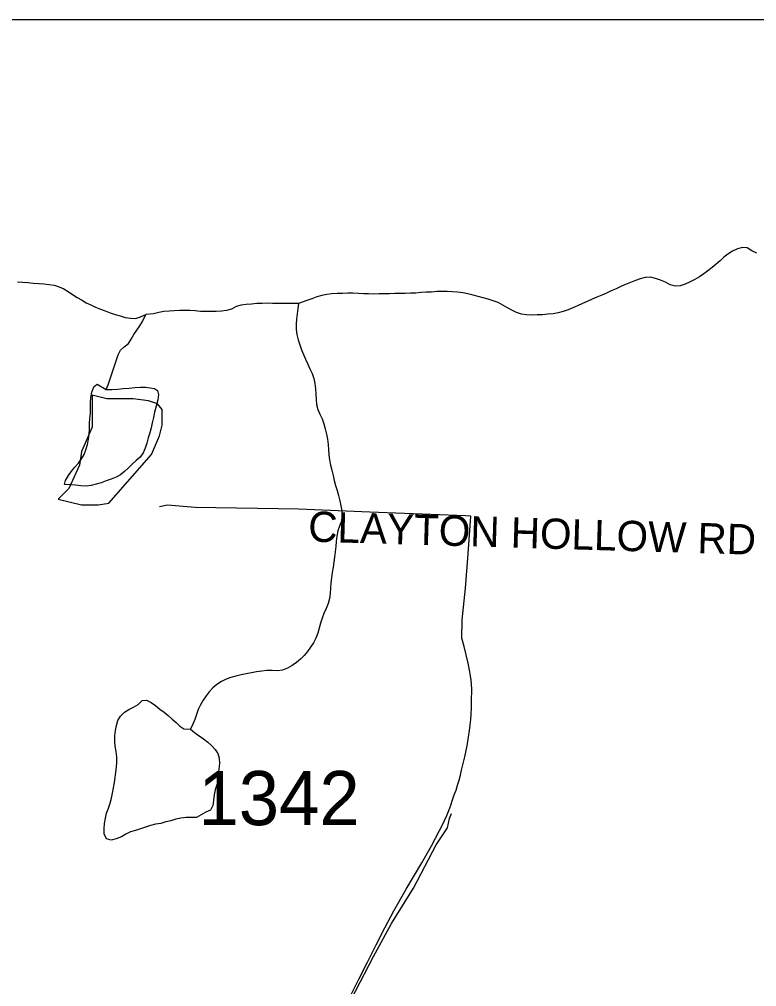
# Model space of a CAD drawing. Extents: x 1950930 to 2061844, y 904556 to 1017002.
# Drawn here: x 1994026 to 1996338, y 980013 to 983048 of the extents above; entities that cross this region are included whole.
import ezdxf

# ---------------------------------------------------------------- set-up
doc = ezdxf.new("R2010")
doc.units = 0
for name, color, linetype in [('Exist Hydrographic Lake Shore', 7, 'Continuous'), ('Exist Hydrographic Misc Water Feature', 7, 'Continuous'), ('Exist Road Non-System Type 51', 7, 'Continuous'), ('Exist Road Non-System Type 51 Label', 7, 'Continuous'), ('Exist Road Secondary Type 51 Attributed', 7, 'Continuous'), ('Exist Road Secondary Type 51 Number Label', 7, 'Continuous'), ('Map Preparation Inset Cut Line', 7, 'Continuous')]:
    doc.layers.add(name, color=color, linetype=linetype)

msp = doc.modelspace()

# ---------------------------------------------------------------- linework, layer by layer
at = {"layer": 'Exist Hydrographic Lake Shore'}
msp.add_lwpolyline([(1994254.5, 981869.1), (1994254.5, 981768.3), (1994220.9, 981692), (1994214.8, 981649.3), (1994181.2, 981576), (1994147.6, 981542.4), (1994220.9, 981524.1), (1994272.8, 981524.1), (1994306.4, 981530.2), (1994440.7, 981682.9), (1994465.1, 981740.9), (1994474.3, 981774.5), (1994474.3, 981823.3), (1994459, 981841.6), (1994431.5, 981850.8), (1994382.7, 981856.9), (1994300.2, 981856.9)], close=True, dxfattribs=at)
at = {"layer": 'Exist Hydrographic Misc Water Feature'}
for points in [[(1996338.7, 982314.5), (1996323.5, 982321.4), (1996309, 982330.7), (1996294, 982331.8), (1996278.2, 982327.2), (1996263, 982320.2), (1996248.3, 982311.4), (1996235.8, 982301.9), (1996223.7, 982289.8), (1996211.4, 982279.4), (1996198.6, 982269), (1996185.7, 982258.6), (1996172.6, 982249), (1996158.9, 982239.5), (1996144.5, 982231.6), (1996129.7, 982223.7), (1996114.4, 982216.6), (1996098.8, 982212), (1996083.4, 982210.7), (1996067.6, 982215.1), (1996052, 982222.8), (1996036.6, 982228.9), (1996021.3, 982235), (1996005.5, 982238.5), (1995988.7, 982238.1), (1995972.9, 982233.5), (1995957.9, 982228.1), (1995942.5, 982221.8), (1995927.4, 982215.6), (1995912.4, 982209.3), (1995897.4, 982202.2), (1995882.2, 982196), (1995867.5, 982188.9), (1995852.3, 982181.8), (1995837.1, 982175.6), (1995822.2, 982169.3), (1995807, 982162.3), (1995792, 982156), (1995776.8, 982148.9), (1995761.9, 982142.7), (1995746.9, 982136.4), (1995731.1, 982131), (1995715.7, 982126.4), (1995699.7, 982123.5), (1995683.1, 982122.2), (1995666.5, 982120.8), (1995650.1, 982120.3), (1995633.5, 982119.9), (1995616.9, 982120.2), (1995600.9, 982123), (1995585.5, 982127.5), (1995571, 982135.2), (1995556.6, 982142.9), (1995541.9, 982151.4), (1995527.3, 982159.1), (1995512.1, 982164.3), (1995496.5, 982169.5), (1995480.8, 982174), (1995464.8, 982178.4), (1995448.8, 982182.8), (1995432.6, 982186.5), (1995416.4, 982189.2), (1995400.2, 982191.3), (1995384, 982193.1), (1995367.8, 982193.5), (1995351.4, 982193.8), (1995335.2, 982193.3), (1995318.6, 982192.1), (1995301.9, 982191.6), (1995285.5, 982190.3), (1995269.1, 982189), (1995252.7, 982188.5), (1995236.1, 982188), (1995219.7, 982187.6), (1995203.5, 982187.1), (1995186.9, 982186.6), (1995170.5, 982186.2), (1995154.3, 982186.5), (1995137.9, 982185.9), (1995121.5, 982186.3), (1995105.1, 982186.7), (1995088.5, 982187.9)], [(1994020.2, 982223.9), (1994036.6, 982222.8), (1994053, 982221.6), (1994069.6, 982220.4), (1994086.2, 982219.3), (1994102.8, 982218.1), (1994119, 982216.2), (1994135, 982213.3), (1994150.4, 982208.9), (1994165.1, 982202), (1994179.3, 982193.5), (1994193, 982184.2), (1994207, 982174.9), (1994221.1, 982167.2), (1994235.5, 982158.7), (1994250, 982151.8), (1994265, 982145), (1994280.2, 982138.1), (1994295.3, 982132.9), (1994310.9, 982126.9), (1994326.5, 982121.6), (1994342.1, 982117.2), (1994358.1, 982112.7), (1994374.3, 982109.9), (1994390.5, 982109.6), (1994406.3, 982114.2), (1994422.9, 982121.3)], [(1995088.5, 982187.9), (1995072.3, 982188.2), (1995055.9, 982188.5), (1995039.5, 982188), (1995022.9, 982187.6), (1995006.5, 982186.3), (1994990.3, 982184.1), (1994974.3, 982181.1), (1994958.5, 982176.6), (1994942.9, 982171.2), (1994927.5, 982165.7), (1994901.9, 982156.4)], [(1994901.9, 982156.4), (1994885.7, 982155.9), (1994869.3, 982156.3), (1994852.9, 982156.6), (1994836.5, 982156.1), (1994820.1, 982156.5), (1994803.7, 982156.8), (1994787.3, 982156.3), (1994770.9, 982155.8), (1994754.3, 982154.6), (1994737.8, 982153.2), (1994721.7, 982151.1), (1994705.9, 982146.6), (1994691.5, 982138.6), (1994675.7, 982134.1), (1994659.5, 982131.9), (1994643.1, 982130.6), (1994626.7, 982130.9), (1994610.3, 982131.3), (1994593.9, 982131.6), (1994577.5, 982132.7), (1994561.1, 982133.9), (1994544.7, 982134.3), (1994528.3, 982134.6), (1994511.9, 982133.3), (1994495.7, 982132), (1994479.3, 982130.7), (1994463.3, 982127.8), (1994447.1, 982124), (1994422.9, 982121.3)], [(1994901.9, 982156.4), (1994899, 982140), (1994896.8, 982123.7), (1994895.3, 982107.3), (1994894.1, 982090.9), (1994894.5, 982074.5), (1994896.6, 982058.9), (1994900.7, 982042.4), (1994905.6, 982026.7), (1994910.9, 982010.9), (1994916.9, 981996.1), (1994923.4, 981981.2), (1994930.4, 981966.2), (1994937.4, 981951.4), (1994944.3, 981936.5), (1994949.7, 981920.8), (1994953.2, 981905.1), (1994955, 981888.6), (1994956, 981872.2), (1994956.6, 981855.8), (1994957.9, 981839.3), (1994961.8, 981823.7), (1994968.3, 981808.8), (1994975.5, 981793.9), (1994981.2, 981778.2), (1994985.6, 981762.5), (1994989.2, 981746), (1994992.7, 981730.3), (1994995, 981713.9), (1994995.6, 981697.5), (1994996.2, 981681), (1994998.5, 981665.4), (1995002.2, 981648.9), (1995006.1, 981633.2), (1995009.7, 981616.8), (1995013.6, 981601.1), (1995017.5, 981585.3), (1995022.3, 981569.7), (1995027, 981554), (1995030.9, 981537.6), (1995034.6, 981521.9), (1995037.6, 981505.4), (1995038.9, 981489), (1995036.4, 981473.5), (1995030.3, 981457.9), (1995024.5, 981442.5), (1995021.2, 981426.1), (1995019.6, 981409.7), (1995018.2, 981393.4), (1995016.5, 981377), (1995014.7, 981360.6), (1995012, 981344.3), (1995009.7, 981328.7), (1995007.1, 981312.4), (1995004.8, 981296), (1995003, 981279.7), (1995002, 981263.3), (1995000.5, 981246.9), (1994998.3, 981230.5), (1994994, 981215), (1994987.8, 981199.5), (1994981.2, 981184.2), (1994975.3, 981169.5), (1994970.8, 981153.2), (1994966.7, 981137.6), (1994961.8, 981122.2), (1994955.4, 981106.7), (1994948, 981092.1), (1994939.2, 981078.4), (1994929.8, 981064.6), (1994919.3, 981051.7), (1994907.8, 981040.4), (1994894.9, 981030), (1994881.2, 981020.4), (1994866.6, 981012.5), (1994851.7, 981006.3), (1994835.7, 981004.2), (1994819.1, 981004.5), (1994802.2, 981004.8), (1994786, 981002.8), (1994769.8, 981000.6), (1994753.6, 980997.7), (1994737.4, 980994.8), (1994721.4, 980990.9), (1994705.2, 980987.2), (1994689.5, 980982.6), (1994674.3, 980977.2), (1994659.7, 980970.1), (1994645.8, 980960.6), (1994633.3, 980950.1), (1994621.8, 980938.1), (1994611.7, 980925.1), (1994602.5, 980911.3), (1994594.3, 980896.8), (1994587.1, 980882.1), (1994581.8, 980866.6), (1994576.3, 980851.2), (1994569.9, 980836.6), (1994562.7, 980821.1)], [(1994298.6, 981885.9), (1994304, 981901.3), (1994309.5, 981916.8), (1994315, 981932.3), (1994320.4, 981947.8), (1994325.5, 981964.1), (1994330.6, 981979.6), (1994336.4, 981995), (1994343.3, 982009.7), (1994355.2, 982020.1), (1994368.1, 982030.5), (1994376.8, 982044.3), (1994385.2, 982058.8), (1994394.4, 982072.6), (1994404.2, 982085.6), (1994412.6, 982099.3), (1994422.9, 982121.3)], [(1994298.6, 981885.9), (1994315.6, 981886.4), (1994333.5, 981887.6), (1994351.7, 981889.6), (1994370.2, 981890.9), (1994388.2, 981893), (1994405.9, 981893.4), (1994421.9, 981894), (1994436.6, 981892), (1994449.5, 981889.2), (1994459.6, 981883.3), (1994462.7, 981871), (1994460.4, 981853.8), (1994455.1, 981834.2), (1994449.8, 981815.4), (1994446.3, 981798.3), (1994442.8, 981782), (1994439.3, 981766.4), (1994435, 981750.1), (1994430.3, 981734.6), (1994426, 981718.2), (1994420.6, 981702.8), (1994414.1, 981688.2), (1994404.6, 981674.4), (1994392.5, 981663.2), (1994380.2, 981652), (1994368.1, 981640.7), (1994356, 981629.5), (1994343.3, 981619.1), (1994329.4, 981611.2), (1994314.4, 981604.9), (1994298.6, 981599.5), (1994282.8, 981594.1), (1994267.3, 981589.4), (1994251.3, 981584.9), (1994235.1, 981583.6), (1994218.7, 981583.9), (1994202.3, 981585.9), (1994185, 981587.1), (1994168, 981588.2), (1994170.3, 981600.5), (1994179.7, 981616.7), (1994189.7, 981630.5), (1994200.4, 981642.6), (1994211.3, 981655.5), (1994221.1, 981668.4), (1994229.1, 981682.1), (1994234.9, 981697.6), (1994239.2, 981713.9), (1994242.6, 981730.3), (1994244.9, 981745.8), (1994245.5, 981763.1), (1994245.7, 981779.4), (1994247.2, 981795.8), (1994248.8, 981812.2), (1994249.4, 981828.5), (1994249, 981845), (1994249.8, 981861.3), (1994253.3, 981877.8), (1994259.7, 981894.9), (1994269.9, 981902.9), (1994298.6, 981885.9)], [(1994562.7, 980821.1), (1994575.7, 980810.1), (1994589.4, 980800.1), (1994603.1, 980790), (1994616.7, 980779.8), (1994629.2, 980768.8), (1994639.6, 980757.1), (1994648, 980744.7), (1994652.5, 980729.8), (1994653.4, 980713.4), (1994652.1, 980696.1), (1994649.9, 980679), (1994648, 980661.8), (1994645, 980646.3), (1994640.4, 980630), (1994636.6, 980614.5), (1994634.9, 980597.2), (1994632.9, 980580.9), (1994625.9, 980567.2), (1994610.7, 980560.1), (1994595.7, 980552.1), (1994582, 980544.2), (1994565.6, 980543.8), (1994549, 980544.1), (1994532.8, 980541.9), (1994516.8, 980538.1), (1994501, 980533.6), (1994485.2, 980529.8), (1994469.2, 980525.2), (1994453, 980522.3), (1994437.2, 980518.5), (1994421.7, 980513), (1994406.3, 980507.7), (1994390.3, 980503.1), (1994374.5, 980498.5), (1994359.9, 980491.4), (1994346, 980482.7), (1994330, 980476.4), (1994313.8, 980472.6), (1994299.4, 980477), (1994291.9, 980492), (1994291.7, 980508.4), (1994293.3, 980524.7), (1994296.2, 980541.9), (1994299.7, 980557.4), (1994305.2, 980572.9), (1994310.9, 980588.4), (1994315, 980604.8), (1994318.5, 980620.3), (1994321.4, 980636.6), (1994324.1, 980653), (1994326.5, 980669.3), (1994328.8, 980685.7), (1994330.8, 980701.3), (1994331.8, 980717.7), (1994331.4, 980734), (1994329.4, 980750.5), (1994326.9, 980767), (1994325.3, 980783.4), (1994325.7, 980799.8), (1994327.5, 980816.2), (1994330.6, 980832.5), (1994335.3, 980848), (1994343.7, 980861.7), (1994355.6, 980873.8), (1994369.2, 980882.5), (1994384.1, 980889.6), (1994398.5, 980898.4), (1994411.6, 980911.2), (1994425.1, 980911.8), (1994438.9, 980905), (1994452.8, 980894.8), (1994466.4, 980883.9), (1994479.9, 980873.7), (1994492.6, 980863.7), (1994505.1, 980852.7), (1994517.4, 980841.7), (1994529.1, 980830), (1994542, 980821.5), (1994562.7, 980821.1)]]:
    msp.add_lwpolyline(points, dxfattribs=at)
at = {"layer": 'Exist Road Non-System Type 51'}
for points in [[(1995425.1, 981489.9), (1995124.9, 981501.8), (1994902.4, 981511.5), (1994576.9, 981515.7), (1994490.6, 981524), (1994465.5, 981518.4)], [(1995049.4, 979954.7), (1995091, 980036.2), (1995117.5, 980090.3), (1995144.6, 980144.1), (1995172.2, 980197.6), (1995200.5, 980250.8), (1995238.8, 980318.8), (1995288, 980401.1), (1995318.6, 980454.9), (1995343.5, 980503.1), (1995351.8, 980518.4), (1995359.5, 980534.1), (1995366.8, 980550), (1995373.2, 980566.2), (1995379, 980582.7), (1995384.2, 980599.4), (1995390.1, 980614.6), (1995395.6, 980629.9), (1995400.6, 980645.4), (1995405.2, 980661.1), (1995409.2, 980676.8), (1995413.1, 980692.7), (1995418.4, 980713.2), (1995423.2, 980733.7), (1995427.8, 980754.4), (1995431.6, 980775.2), (1995435.1, 980796.1), (1995438, 980817), (1995440.1, 980834.3), (1995441.8, 980851.5), (1995443, 980868.8), (1995443.8, 980886.1), (1995444.2, 980903.4), (1995444.2, 980920.8), (1995444.9, 980934.2), (1995445, 980947.7), (1995444.4, 980961.1), (1995443.1, 980974.5), (1995441.1, 980987.9), (1995438.5, 981001.1), (1995433.4, 981027.7), (1995427.5, 981054.2), (1995420.9, 981080.5), (1995413.6, 981106.6), (1995414.5, 981163.6), (1995425, 981263), (1995433.8, 981371.2), (1995442.1, 981489.2), (1995425.1, 981489.9)]]:
    msp.add_lwpolyline(points, dxfattribs=at)
at = {"layer": 'Exist Road Secondary Type 51 Attributed'}
msp.add_lwpolyline([(1994101.9, 978162.1), (1994159.2, 978220.6), (1994240.5, 978379.9), (1994381, 978681.9), (1994485.4, 978885.8), (1994670.2, 979196.6), (1994834.4, 979518.8), (1994952.2, 979767.3), (1995066.9, 979972.7), (1995136.3, 980107.5), (1995193.2, 980210.7), (1995262.6, 980322.3), (1995333.1, 980458.1), (1995368.9, 980510.8), (1995375.2, 980540.3), (1995381, 980556.6)], dxfattribs=at)
at = {"layer": 'Map Preparation Inset Cut Line'}
for p, q in [((1992166.3, 983047.6), (1995235.3, 983047.6)), ((1995235.3, 983047.6), (1999274.7, 983047.6))]:
    msp.add_line(p, q, dxfattribs=at)

# ---------------------------------------------------------------- texts
at = {"layer": 'Exist Road Non-System Type 51 Label'}
msp.add_text('  CLAYTON HOLLOW RD', height=95, rotation=358.2999, dxfattribs=at).set_placement((1994860.4, 981411.6))
at = {"layer": 'Exist Road Secondary Type 51 Number Label'}
msp.add_text('1342', height=170, dxfattribs=at).set_placement((1994587.7, 980519.7))

doc.saveas('drawing.dxf')
